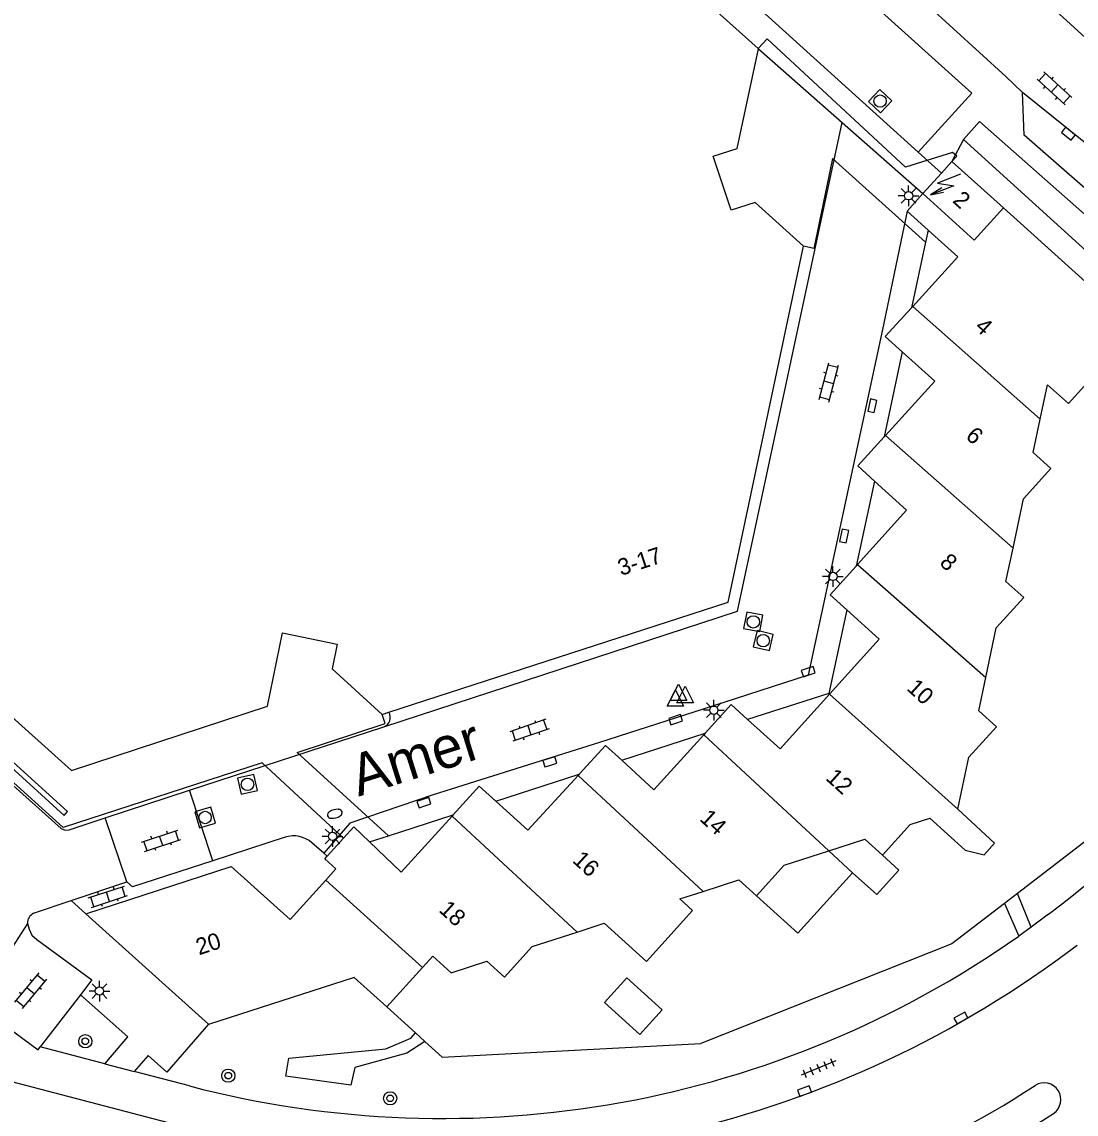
# Model space of a CAD drawing. Extents: x 131000 to 133013, y 393000 to 396501.
# Drawn here: x 131350.9 to 131414.4, y 395109.7 to 395175.6 of the extents above; entities that cross this region are included whole.
import ezdxf

# ---------------------------------------------------------------- set-up
doc = ezdxf.new("R2010")
doc.units = 0
for name, color, linetype in [('gg-afsc-muur', 7, 'Continuous'), ('gg-anno-huisnummerreeks BGT', 7, 'Continuous'), ('gg-anno-openbare ruimte label', 7, 'Continuous'), ('gg-bbg-gedigitaliseerde bebouwing', 7, 'Continuous'), ('gg-bbg-gedigitaliseerde bijgebouw', 7, 'Continuous'), ('gg-bbg-hoofdgebouw', 7, 'Continuous'), ('gg-bbg-luifel en loopbrug', 7, 'Continuous'), ('gg-bbg-onder overbouw', 7, 'Continuous'), ('gg-bbg-pand overbouw', 7, 'Continuous'), ('gg-bbg-tussenscheiding', 7, 'Continuous'), ('gg-bbg-tussenscheiding niveau 01', 7, 'Continuous'), ('gg-knt-verharding', 7, 'Continuous'), ('gg-knt-verharding nz', 7, 'Continuous'), ('gt-grn-groengrens', 7, 'Continuous'), ('gt-grn-vlakafsluiter', 7, 'Continuous'), ('gt-grn-weggrens', 7, 'Continuous'), ('gt-symb-boom', 7, 'Continuous'), ('gt-symb-brandkraan', 7, 'Continuous'), ('gt-symb-klinker verharding', 7, 'Continuous'), ('gt-symb-kolk', 7, 'Continuous'), ('gt-symb-lichtmast', 7, 'Continuous'), ('gt-symb-rioolschacht', 7, 'Continuous'), ('gt-symb-tegel verharding', 7, 'Continuous'), ('gt-symb-trafo symbool', 7, 'Continuous'), ('gt-symb-waterafsluiter', 7, 'Continuous')]:
    doc.layers.add(name, color=color, linetype=linetype)

# ---------------------------------------------------------------- blocks, each defined once
blk = doc.blocks.new('gt0-KOLK')
at = {"layer": 'gt-symb-kolk'}
blk.add_lwpolyline([(0, 0), (0.375, 0), (0.375, 0.4), (-0.375, 0.4), (-0.375, 0), (0, 0)], dxfattribs=at)
blk = doc.blocks.new('gt0-LMAST')
at = {"layer": 'gt-symb-lichtmast'}
for p, q in [((-0.182, 0.173), (-0.447, 0.438)), ((-0.005, 0.246), (-0.005, 0.621)), ((0.172, 0.173), (0.437, 0.438)), ((-0.255, -0.004), (-0.63, -0.004)), ((-0.182, -0.181), (-0.447, -0.446)), ((-0.005, -0.254), (-0.005, -0.629)), ((0.437, -0.446), (0.172, -0.181)), ((0.245, -0.004), (0.62, -0.004))]:
    blk.add_line(p, q, dxfattribs=at)
blk.add_circle((-0.005, -0.004), 0.25, dxfattribs=at)
blk = doc.blocks.new('gt0-WAFSL')
at = {"layer": 'gt-symb-waterafsluiter'}
for p, q in [((-0.5, -0.333), (0, 0.667)), ((0, 0.667), (0.5, -0.333)), ((0.5, -0.333), (-0.5, -0.333))]:
    blk.add_line(p, q, dxfattribs=at)
blk = doc.blocks.new('gt0-RS')
at = {"layer": 'gt-symb-rioolschacht'}
blk.add_lwpolyline([(-0.5, -0.5), (0.5, -0.5), (0.5, 0.5), (-0.5, 0.5)], close=True, dxfattribs=at)
blk.add_circle((0, 0), 0.375, dxfattribs=at)
blk = doc.blocks.new('gt0-BOOM')
at = {"layer": 'gt-symb-boom'}
for radius in [0.4, 0.2]:
    blk.add_circle((0, 0), radius, dxfattribs=at)
blk = doc.blocks.new('gt0-TEG1')
at = {"layer": 'gt-symb-tegel verharding'}
for p, q in [((-1.125, 0), (1.125, 0)), ((-0.9, -0.25), (-0.9, 0.25)), ((-0.45, -0.25), (-0.45, 0.25)), ((0, -0.25), (0, 0.25)), ((0.45, -0.25), (0.45, 0.25)), ((0.9, -0.25), (0.9, 0.25))]:
    blk.add_line(p, q, dxfattribs=at)
blk = doc.blocks.new('gt0-KL1')
at = {"layer": 'gt-symb-klinker verharding'}
for p, q in [((-1.15, 0.3), (1.15, 0.3)), ((-1, -0.3), (-1, 0.3)), ((-0.5, 0.3), (-0.5, 0.45)), ((0, -0.3), (0, 0.3)), ((0.5, 0.3), (0.5, 0.45)), ((1, -0.3), (1, 0.3)), ((-1.15, -0.3), (1.15, -0.3)), ((-0.5, -0.45), (-0.5, -0.3)), ((0.5, -0.45), (0.5, -0.3))]:
    blk.add_line(p, q, dxfattribs=at)
blk = doc.blocks.new('gt0-HSP')
at = {"layer": 'gt-symb-trafo symbool'}
for points in [[(0.771, 0.746), (-0.529, -0.004), (0.471, -0.004), (-0.829, -0.754)], [(-0.217, -0.24), (-0.829, -0.754), (-0.077, -0.48)]]:
    blk.add_lwpolyline(points, dxfattribs=at)
blk = doc.blocks.new('gt0-BR')
at = {"layer": 'gt-symb-brandkraan'}
for centre, radius, start, end in [((-0.244, 0), 0.206, 107.56694, 252.43307), ((0.599, -2.664), 3, 106.89205, 107.56694), ((0, -0.691), 0.938, 73.10799, 106.89205), ((-0.599, -2.664), 3, 72.43309, 73.10799), ((0.244, 0), 0.206, 287.56695, 72.43309), ((0.599, 2.664), 3, 252.43307, 253.10797), ((0, 0.691), 0.938, 253.10797, 286.89206), ((-0.599, 2.664), 3, 286.89206, 287.56695)]:
    blk.add_arc(centre, radius, start, end, dxfattribs=at)

msp = doc.modelspace()

# ---------------------------------------------------------------- linework, layer by layer
at = {"layer": 'gg-afsc-muur'}
for p, q in [((131372.877, 395116.179), (131374.604, 395114.619)), ((131374.604, 395114.619), (131375.179, 395114.1)), ((131375.179, 395114.1), (131376.224, 395113.156)), ((131376.224, 395113.156), (131391.815, 395113.975))]:
    msp.add_line(p, q, dxfattribs=at)
msp.add_lwpolyline([(131340.779, 395139.09), (131348.368, 395132.309), (131353.412, 395127.737), (131353.615, 395127.964), (131348.581, 395132.542), (131336.819, 395143.072), (131336.62, 395142.831), (131340.779, 395139.09)], dxfattribs=at)
at = {"layer": 'gg-bbg-gedigitaliseerde bebouwing'}
for p, q in [((131402.765, 395125.331), (131404.433, 395127.177)), ((131401.699, 395126.295), (131402.765, 395125.331)), ((131395.174, 395122.881), (131396.842, 395124.727)), ((131394.108, 395123.845), (131395.174, 395122.881))]:
    msp.add_line(p, q, dxfattribs=at)
for points in [[(131414.192, 395160.671), (131416.647, 395158.456), (131415.916, 395154.722), (131413.987, 395152.584), (131412.725, 395153.723)], [(131411.859, 395149.624), (131412.926, 395148.66), (131411.269, 395146.827)], [(131410.217, 395141.846), (131411.284, 395140.882), (131409.627, 395139.048)], [(131408.571, 395134.05), (131409.638, 395133.086), (131407.981, 395131.253)], [(131405.622, 395127.561), (131407.754, 395125.634), (131408.91, 395125.362), (131409.534, 395126.054), (131407.317, 395128.108)], [(131385.988, 395121.224), (131388.533, 395118.925), (131391.312, 395122), (131390.543, 395122.694)], [(131378.908, 395118.94), (131379.974, 395117.976), (131381.642, 395119.822)]]:
    msp.add_lwpolyline(points, dxfattribs=at)
at = {"layer": 'gg-bbg-gedigitaliseerde bijgebouw'}
msp.add_lwpolyline([(131386.004, 395116.449), (131388.143, 395114.517), (131389.491, 395116.008), (131387.352, 395117.941), (131386.004, 395116.449)], dxfattribs=at)
at = {"layer": 'gg-bbg-hoofdgebouw'}
for p, q in [((131386.893, 395181.55), (131395.279, 395174.001)), ((131395.279, 395174.001), (131395.296, 395173.985)), ((131406.961, 395167.192), (131406.328, 395166.492)), ((131410.062, 395164.396), (131406.961, 395167.192)), ((131406.328, 395166.492), (131405.209, 395165.257)), ((131404.252, 395164.199), (131405.209, 395165.257)), ((131414.192, 395160.671), (131410.062, 395164.396)), ((131405.524, 395163.056), (131404.252, 395164.199)), ((131393.471, 395140.602), (131398.004, 395162.073)), ((131412.284, 395151.635), (131412.725, 395153.723)), ((131411.859, 395149.624), (131412.284, 395151.635)), ((131410.642, 395143.857), (131411.269, 395146.827)), ((131410.217, 395141.846), (131410.642, 395143.857)), ((131372.989, 395133.956), (131393.471, 395140.602)), ((131408.996, 395136.061), (131409.627, 395139.048)), ((131408.571, 395134.05), (131408.996, 395136.061)), ((131372.593, 395133.828), (131372.989, 395133.956)), ((131407.317, 395128.108), (131407.981, 395131.253)), ((131404.433, 395127.177), (131405.622, 395127.561)), ((131370.26, 395126.364), (131369.274, 395125.279)), ((131399.54, 395125.598), (131401.699, 395126.295)), ((131396.842, 395124.727), (131399.54, 395125.598)), ((131369.808, 395124.514), (131369.197, 395123.837)), ((131369.197, 395123.837), (131367.045, 395121.451)), ((131391.949, 395123.148), (131394.108, 395123.845)), ((131390.543, 395122.694), (131391.949, 395123.148)), ((131362.118, 395115.132), (131354.726, 395121.801)), ((131384.359, 395120.699), (131385.988, 395121.224)), ((131381.642, 395119.822), (131384.359, 395120.699)), ((131375.031, 395118.563), (131375.644, 395119.241)), ((131372.877, 395116.179), (131375.031, 395118.563)), ((131370.911, 395117.956), (131362.126, 395115.125)), ((131370.911, 395117.956), (131372.877, 395116.179)), ((131362.126, 395115.125), (131362.118, 395115.132))]:
    msp.add_line(p, q, dxfattribs=at)
for points in [[(131393.654, 395164.261), (131392.568, 395167.513), (131394.013, 395167.984), (131395.296, 395173.985)], [(131398.004, 395162.073), (131395.086, 395164.706), (131393.654, 395164.261)], [(131404.518, 395158.366), (131402.934, 395156.627), (131403.95, 395155.713)], [(131402.865, 395150.571), (131401.278, 395148.827), (131402.285, 395147.91)], [(131401.175, 395142.771), (131399.612, 395141.04), (131400.614, 395140.139)], [(131341.247, 395141.788), (131353.855, 395130.441), (131365.681, 395134.319), (131366.587, 395138.745), (131369.887, 395138.068), (131369.583, 395136.587), (131372.593, 395133.828)], [(131394.626, 395133.531), (131393.635, 395134.423), (131392.067, 395132.691)], [(131387.043, 395131.064), (131386.07, 395131.954), (131384.475, 395130.218)], [(131379.455, 395128.594), (131378.456, 395129.496), (131376.886, 395127.771)], [(131371.834, 395126.137), (131370.879, 395127.046), (131370.26, 395126.364)], [(131369.808, 395124.514), (131369.133, 395125.124), (131369.274, 395125.279)], [(131354.726, 395121.801), (131363.499, 395124.657), (131367.045, 395121.451)], [(131375.644, 395119.241), (131376.749, 395118.243), (131378.908, 395118.94)]]:
    msp.add_lwpolyline(points, dxfattribs=at)
at = {"layer": 'gg-bbg-luifel en loopbrug'}
msp.add_line((131400.967, 395124.274), (131399.54, 395125.598), dxfattribs=at)
for points in [[(131406.961, 395167.192), (131407.246, 395167.507), (131406.996, 395167.733), (131404.166, 395166.848), (131395.818, 395174.583), (131395.279, 395174.001)], [(131370.26, 395126.364), (131365.353, 395130.908), (131353.367, 395127.006), (131334.575, 395144.006), (131336.064, 395157.786), (131336.468, 395163.716), (131340.065, 395167.569), (131340.771, 395166.931)], [(131405.365, 395162.316), (131399.749, 395167.375), (131398.623, 395161.945), (131398.004, 395162.073)], [(131372.983, 395126.509), (131367.465, 395131.535), (131372.775, 395133.271), (131372.593, 395133.828)], [(131402.765, 395125.331), (131403.755, 395124.437), (131402.421, 395122.96), (131400.967, 395124.274)], [(131395.174, 395122.881), (131397.671, 395120.625), (131400.967, 395124.274)]]:
    msp.add_lwpolyline(points, dxfattribs=at)
at = {"layer": 'gg-bbg-onder overbouw'}
for p, q in [((131404.518, 395158.366), (131404.591, 395158.446)), ((131402.865, 395150.571), (131402.948, 395150.662)), ((131401.175, 395142.771), (131401.267, 395142.872)), ((131392.067, 395132.691), (131391.989, 395132.605)), ((131384.475, 395130.218), (131384.407, 395130.145)), ((131376.886, 395127.771), (131376.817, 395127.695))]:
    msp.add_line(p, q, dxfattribs=at)
for points in [[(131404.591, 395158.446), (131407.32, 395161.442), (131405.524, 395163.056)], [(131402.948, 395150.662), (131405.926, 395153.935), (131403.95, 395155.713)], [(131401.267, 395142.872), (131404.222, 395146.146), (131402.285, 395147.91)], [(131399.58, 395135.052), (131402.579, 395138.372), (131400.614, 395140.139)], [(131399.58, 395135.052), (131396.601, 395131.754), (131394.626, 395133.531)], [(131391.989, 395132.605), (131388.986, 395129.287), (131387.043, 395131.064)], [(131384.407, 395130.145), (131381.383, 395126.853), (131379.455, 395128.594)], [(131376.817, 395127.695), (131373.744, 395124.319), (131371.834, 395126.137)]]:
    msp.add_lwpolyline(points, dxfattribs=at)
at = {"layer": 'gg-bbg-pand overbouw'}
for p, q in [((131405.524, 395163.056), (131405.365, 395162.316)), ((131405.365, 395162.316), (131404.518, 395158.366)), ((131403.95, 395155.713), (131402.865, 395150.571)), ((131402.285, 395147.91), (131401.175, 395142.771)), ((131400.614, 395140.139), (131399.528, 395135.098)), ((131399.528, 395135.098), (131394.626, 395133.531)), ((131387.043, 395131.064), (131392.067, 395132.691)), ((131379.455, 395128.594), (131384.475, 395130.218)), ((131372.983, 395126.509), (131376.886, 395127.771)), ((131371.834, 395126.137), (131372.983, 395126.509))]:
    msp.add_line(p, q, dxfattribs=at)
at = {"layer": 'gg-bbg-tussenscheiding'}
for p, q in [((131404.591, 395158.446), (131412.284, 395151.635)), ((131410.642, 395143.857), (131402.948, 395150.662)), ((131401.267, 395142.872), (131408.996, 395136.061)), ((131399.58, 395135.052), (131407.317, 395128.108)), ((131399.54, 395125.598), (131391.989, 395132.605)), ((131384.407, 395130.145), (131391.949, 395123.148)), ((131384.359, 395120.699), (131376.817, 395127.695)), ((131375.031, 395118.563), (131369.197, 395123.837))]:
    msp.add_line(p, q, dxfattribs=at)
msp.add_lwpolyline([(131405.209, 395165.257), (131408.29, 395162.45), (131410.062, 395164.396)], dxfattribs=at)
at = {"layer": 'gg-bbg-tussenscheiding niveau 01'}
msp.add_line((131399.528, 395135.098), (131399.58, 395135.052), dxfattribs=at)
at = {"layer": 'gg-knt-verharding'}
for p, q in [((131404.917, 395167.75), (131406.328, 395166.492)), ((131360.972, 395129.257), (131372.703, 395133.087)), ((131355.895, 395127.593), (131360.972, 395129.257)), ((131362.39, 395124.999), (131360.972, 395129.257)), ((131357.201, 395123.718), (131355.895, 395127.593)), ((131366.743, 395126.415), (131362.39, 395124.999)), ((131369.08, 395125.45), (131368.359, 395126.083)), ((131369.274, 395125.279), (131369.08, 395125.45)), ((131362.39, 395124.999), (131357.532, 395123.418)), ((131353.85, 395122.591), (131357.201, 395123.718)), ((131357.201, 395123.718), (131357.532, 395123.418)), ((131411.727, 395120.983), (131410.907, 395123.027)), ((131351.577, 395121.827), (131353.85, 395122.591)), ((131410.128, 395122.429), (131410.988, 395120.455)), ((131412.79, 395121.774), (131411.727, 395120.983)), ((131351.199, 395121.219), (131347.809, 395115.93)), ((131411.727, 395120.983), (131410.988, 395120.455)), ((131354.399, 395116.906), (131351.966, 395113.763)), ((131355.872, 395112.742), (131351.966, 395113.763)), ((131360.971, 395111.41), (131357.639, 395112.281)), ((131349.286, 395111.923), (131360.528, 395108.991))]:
    msp.add_line(p, q, dxfattribs=at)
for points in [[(131377.162, 395192.814), (131392.532, 395178.974), (131404.917, 395167.75)], [(131415.46, 395174.258), (131402.178, 395186.356), (131394.829, 395192.956), (131394.627, 395192.701)], [(131396.857, 395184.423), (131405.442, 395176.667), (131410.202, 395172.318), (131411.209, 395171.353)], [(131404.917, 395167.75), (131408.159, 395171.311), (131395.46, 395182.785)], [(131422.989, 395161.841), (131420.496, 395161.209), (131419.304, 395162.029), (131416.92, 395163.875), (131411.321, 395168.788), (131411.209, 395171.353)], [(131407.659, 395168.522), (131408.627, 395169.594), (131414.956, 395164.015)], [(131350.341, 395129.536), (131353.242, 395126.94), (131353.477, 395126.844), (131353.727, 395126.868), (131355.895, 395127.593)], [(131351.199, 395121.219), (131351.304, 395120.873), (131351.479, 395120.517), (131351.764, 395120.248), (131355.097, 395117.808), (131354.399, 395116.906)], [(131355.872, 395112.742), (131357.26, 395114.366), (131354.399, 395116.906)], [(131348.505, 395116.043), (131351.861, 395113.598), (131351.966, 395113.763)], [(131362.118, 395115.132), (131359.608, 395112.246), (131358.491, 395113.251), (131357.639, 395112.281)]]:
    msp.add_lwpolyline(points, dxfattribs=at)
for centre, radius, start, end in [((131379.232, 395166.697), 56.074, 306.76046, 333.59457), ((131372.516, 395133.63), 0.575, 289.01624, 34.54957), ((131367.26, 395124.831), 1.666, 48.72092, 108.05983), ((131351.868, 395121.224), 0.669, 115.79652, 180.46418), ((131376.233, 395169.83), 60.381, 255.35911, 305.14189), ((131376.264, 395170.069), 63.072, 258.8397, 307.32233), ((131412.518, 395110.588), 1.008, 303.70089, 122.54456), ((131383.795, 395154.233), 51.24, 276.49903, 303.3652), ((131383.173, 395156.14), 55.195, 276.92433, 302.80705)]:
    msp.add_arc(centre, radius, start, end, dxfattribs=at)
at = {"layer": 'gg-knt-verharding nz'}
msp.add_line((131422.989, 395161.841), (131411.209, 395171.353), dxfattribs=at)
at = {"layer": 'gt-grn-groengrens'}
msp.add_lwpolyline([(131375.179, 395114.1), (131374.076, 395113.391), (131370.953, 395112.516), (131370.717, 395111.462), (131366.786, 395112.009), (131366.978, 395113.082), (131372.825, 395113.651), (131374.319, 395114.302), (131374.604, 395114.619)], dxfattribs=at)
at = {"layer": 'gt-grn-vlakafsluiter'}
for p, q in [((131407.659, 395168.522), (131406.961, 395167.192)), ((131407.659, 395168.522), (131425.873, 395151.928)), ((131410.907, 395123.027), (131410.128, 395122.429))]:
    msp.add_line(p, q, dxfattribs=at)
for points in [[(131427.727, 395143.591), (131424.415, 395137.447), (131415.7, 395126.709), (131410.907, 395123.027)], [(131410.128, 395122.429), (131406.942, 395119.982), (131391.815, 395113.975)]]:
    msp.add_lwpolyline(points, dxfattribs=at)
at = {"layer": 'gt-grn-weggrens'}
for p, q in [((131395.296, 395173.985), (131400.335, 395169.549)), ((131400.335, 395169.549), (131405.209, 395165.257)), ((131354.726, 395121.801), (131353.85, 395122.591)), ((131355.872, 395112.742), (131357.639, 395112.281))]:
    msp.add_line(p, q, dxfattribs=at)
for points in [[(131372.703, 395133.087), (131394.02, 395140.06), (131400.335, 395169.549)], [(131404.252, 395164.199), (131402.772, 395157.043), (131398.28, 395136.2), (131393.211, 395134.551), (131385.697, 395132.139), (131375.67, 395128.98), (131370.65, 395127.27), (131369.08, 395125.45)]]:
    msp.add_lwpolyline(points, dxfattribs=at)

# ---------------------------------------------------------------- block references
at = {"layer": 'gt-symb-boom'}
for p in [(131354.695, 395114.106), (131363.318, 395112.032), (131373.082, 395110.664)]:
    msp.add_blockref('gt0-BOOM', p, dxfattribs=at)
at = {"layer": 'gt-symb-brandkraan', "rotation": 15.189787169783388}
msp.add_blockref('gt0-BR', (131369.742, 395127.831), dxfattribs=at)
at = {"layer": 'gt-symb-klinker verharding'}
for p, rotation in [((131413.143, 395171.601), -42.20433768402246), ((131399.533, 395153.861), 75.17189147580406), ((131381.475, 395132.876), -161.09393900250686), ((131359.27, 395126.206), 18.4168344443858), ((131356.062, 395122.825), 18.054552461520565), ((131351.39, 395117.16), -129.80557109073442)]:
    msp.add_blockref('gt0-KL1', p, dxfattribs=dict(at, rotation=rotation))
at = {"layer": 'gt-symb-kolk'}
for p, rotation in [((131414.101, 395169.018), 141.08960261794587), ((131402.353, 395152.41), 78.04935273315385), ((131400.655, 395144.55), 78.04935273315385), ((131398.355, 395136.215), 18.000074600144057), ((131390.362, 395133.32), 18.000074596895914), ((131382.767, 395130.773), 18.000074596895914), ((131375.175, 395128.316), 18.000074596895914), ((131407.598, 395115.335), 29.46071361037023), ((131398.133, 395110.914), 20.247501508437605)]:
    msp.add_blockref('gt0-KOLK', p, dxfattribs=dict(at, rotation=rotation))
at = {"layer": 'gt-symb-lichtmast'}
for p in [(131404.348, 395165.125), (131399.788, 395142.159), (131392.603, 395134.086), (131369.613, 395126.474), (131355.553, 395117.14)]:
    msp.add_blockref('gt0-LMAST', p, dxfattribs=at)
at = {"layer": 'gt-symb-rioolschacht'}
for p, rotation in [((131402.625, 395170.836), 46.86327911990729), ((131394.98, 395139.411), 79.45426563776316), ((131395.577, 395138.28), 76.64465903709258), ((131364.478, 395129.609), 13.00750480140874), ((131361.919, 395127.609), 16.62239613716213)]:
    msp.add_blockref('gt0-RS', p, dxfattribs=dict(at, rotation=rotation))
at = {"layer": 'gt-symb-tegel verharding', "rotation": -157.3580999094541}
msp.add_blockref('gt0-TEG1', (131398.908, 395112.492), dxfattribs=at)
at = {"layer": 'gt-symb-trafo symbool', "rotation": -8.802804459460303}
msp.add_blockref('gt0-HSP', (131406.603, 395165.804), dxfattribs=at)
at = {"layer": 'gt-symb-waterafsluiter'}
for p in [(131390.277, 395134.654), (131390.473, 395134.996), (131390.867, 395134.861)]:
    msp.add_blockref('gt0-WAFSL', p, dxfattribs=at)

# ---------------------------------------------------------------- texts
at = {"layer": 'gg-anno-huisnummerreeks BGT'}
for s, rotation, p in [('2', 317.8, (131406.944, 395164.772)), ('4', 317.7, (131408.28, 395157.132)), ('6', 317.7, (131407.725, 395150.544)), ('3-17', 18, (131387.001, 395142.181)), ('8', 317.9, (131406.159, 395142.902)), ('10', 317.9, (131404.18, 395135.336)), ('12', 317.9, (131399.291, 395129.923)), ('14', 317.8, (131391.686, 395127.468)), ('16', 317.4, (131384.019, 395124.958)), ('18', 317.7, (131375.962, 395121.967)), ('20', 18.1, (131361.553, 395119.291))]:
    msp.add_text(s, height=1, rotation=rotation, dxfattribs=at).set_placement(p)
at = {"layer": 'gg-anno-openbare ruimte label'}
msp.add_text('Amer', height=2.5, rotation=17.5, dxfattribs=at).set_placement((131371.168, 395128.863))

doc.saveas('drawing.dxf')
